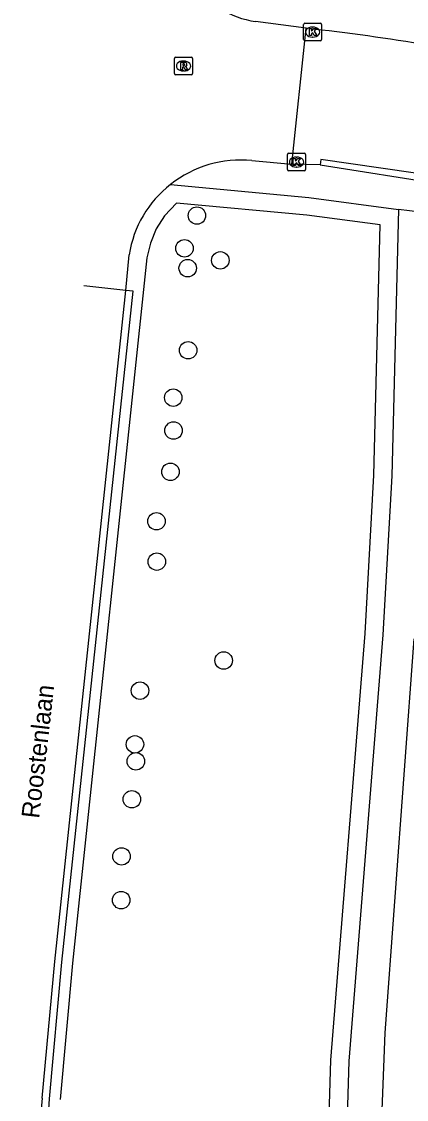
# Model space of a CAD drawing. Extents: x 162157 to 163165, y 378998 to 380775.
# Drawn here: x 162233.5 to 162255, y 380586.6 to 380647 of the extents above; entities that cross this region are included whole.
import ezdxf

# ---------------------------------------------------------------- set-up
doc = ezdxf.new("R2010")
doc.units = 0
for name, color, linetype in [('IMGEO_Berm_open', 7, 'Continuous'), ('IMGEO_Boom', 7, 'Continuous'), ('IMGEO_Kolk', 7, 'Continuous'), ('IMGEO_Loofbos', 7, 'Continuous'), ('IMGEO_Openbare_ruimte_label', 7, 'Continuous'), ('IMGEO_Rijbaan_lokaal_gesloten', 7, 'Continuous'), ('IMGEO_Rijbaan_lokaal_open', 7, 'Continuous'), ('IMGEO_Rioolput', 7, 'Continuous'), ('IMGEO_Voetpad_halfverhard', 7, 'Continuous'), ('IMGEO_Voetpad_open', 7, 'Continuous')]:
    doc.layers.add(name, color=color, linetype=linetype)

msp = doc.modelspace()

# ---------------------------------------------------------------- linework, layer by layer
at = {"layer": 'IMGEO_Berm_open'}
msp.add_lwpolyline([(162234.15, 380559.828), (162234.217, 380573.235), (162235.062, 380586.622), (162235.766, 380594.271), (162239.74, 380631.859), (162239.342, 380631.896)], dxfattribs=at)
at = {"layer": 'IMGEO_Boom'}
for centre in [(162243.315, 380636.086), (162242.618, 380634.251), (162244.628, 380633.575), (162242.801, 380633.139), (162242.823, 380628.542), (162241.991, 380625.887), (162242.007, 380624.045), (162241.834, 380621.734), (162241.053, 380618.964), (162241.07, 380616.704), (162244.814, 380611.163), (162240.133, 380609.477), (162239.847, 380606.467), (162239.9, 380605.515), (162239.676, 380603.393), (162239.099, 380600.192), (162239.078, 380597.742)]:
    msp.add_circle(centre, 0.489, dxfattribs=at)
at = {"layer": 'IMGEO_Kolk'}
for p, q in [((162249.288, 380645.938), (162249.288, 380646.79)), ((162249.363, 380646.864), (162250.215, 380646.864)), ((162249.776, 380646.644), (162249.801, 380646.644)), ((162250.289, 380646.79), (162250.289, 380645.938)), ((162249.799, 380646.084), (162249.774, 380646.084)), ((162250.215, 380645.864), (162249.363, 380645.864)), ((162248.389, 380638.657), (162248.389, 380639.509)), ((162248.464, 380639.583), (162249.316, 380639.583)), ((162248.877, 380639.363), (162248.902, 380639.363)), ((162249.39, 380639.509), (162249.39, 380638.657)), ((162248.9, 380638.803), (162248.875, 380638.803)), ((162249.316, 380638.583), (162248.464, 380638.583))]:
    msp.add_line(p, q, dxfattribs=at)
for points in [[(162249.288, 380645.938), (162249.288, 380646.79)], [(162249.363, 380646.864), (162250.215, 380646.864)], [(162249.609, 380646.564), (162249.732, 380646.564), (162249.732, 380646.413), (162249.862, 380646.564), (162250.026, 380646.564), (162249.88, 380646.413), (162250.033, 380646.164), (162249.881, 380646.164), (162249.796, 380646.328), (162249.732, 380646.261), (162249.732, 380646.164), (162249.609, 380646.164), (162249.609, 380646.564)], [(162250.289, 380646.79), (162250.289, 380645.938)], [(162250.215, 380645.864), (162249.363, 380645.864)], [(162248.389, 380638.657), (162248.389, 380639.509)], [(162248.464, 380639.583), (162249.316, 380639.583)], [(162249.39, 380639.509), (162249.39, 380638.657)], [(162248.71, 380639.283), (162248.833, 380639.283), (162248.833, 380639.132), (162248.963, 380639.283), (162249.127, 380639.283), (162248.981, 380639.132), (162249.134, 380638.883), (162248.982, 380638.883), (162248.897, 380639.047), (162248.833, 380638.98), (162248.833, 380638.883), (162248.71, 380638.883), (162248.71, 380639.283)], [(162249.316, 380638.583), (162248.464, 380638.583)]]:
    msp.add_lwpolyline(points, dxfattribs=at)
for centre, start, end in [((162249.365, 380646.788), 91.55205, 178.44795), ((162249.365, 380646.788), 91.55205, 178.44795), ((162250.213, 380646.788), 1.55205, 88.44795), ((162250.213, 380646.788), 1.55205, 88.44795), ((162249.365, 380645.94), 181.55205, 268.44795), ((162249.365, 380645.94), 181.55205, 268.44795), ((162250.213, 380645.94), 271.55205, 358.44795), ((162250.213, 380645.94), 271.55205, 358.44795), ((162248.466, 380639.507), 91.55205, 178.44795), ((162248.466, 380639.507), 91.55205, 178.44795), ((162249.314, 380639.507), 1.55205, 88.44795), ((162249.314, 380639.507), 1.55205, 88.44795), ((162248.466, 380638.659), 181.55205, 268.44795), ((162248.466, 380638.659), 181.55205, 268.44795), ((162249.314, 380638.659), 271.55205, 358.44795), ((162249.314, 380638.659), 271.55205, 358.44795)]:
    msp.add_arc(centre, 0.0765, start, end, dxfattribs=at)
for centre, major_axis, ratio, start_param, end_param in [((162249.775, 380646.364), (-0.387, 0.002), 0.722429, 4.712389, 7.853982), ((162249.8, 380646.364), (-0.39, 0.002), 0.717154, 1.570796, 4.712389), ((162248.876, 380639.083), (-0.387, 0.002), 0.722429, 4.712389, 7.853982), ((162248.901, 380639.083), (-0.39, 0.002), 0.717154, 1.570796, 4.712389)]:
    msp.add_ellipse(centre, major_axis=major_axis, ratio=ratio, start_param=start_param, end_param=end_param, dxfattribs=at)
at = {"layer": 'IMGEO_Loofbos'}
msp.add_lwpolyline([(162250.308, 380572.007), (162250.816, 380588.772), (162252.728, 380612.675), (162253.215, 380621.551), (162253.575, 380635.559), (162249.47, 380636.113), (162242.171, 380636.787), (162241.495, 380636.08), (162241.036, 380635.339), (162240.711, 380634.547), (162240.517, 380633.727), (162236.363, 380594.212), (162235.659, 380586.571)], dxfattribs=at)
at = {"layer": 'IMGEO_Rijbaan_lokaal_gesloten'}
for points in [[(162250.218, 380638.918), (162248.622, 380638.958)], [(162260.996, 380637.386), (162257.097, 380638.228), (162250.257, 380639.232), (162250.218, 380638.918)], [(162234.663, 380586.653), (162235.368, 380594.31), (162239.342, 380631.896)]]:
    msp.add_lwpolyline(points, dxfattribs=at)
for centre, radius, start, end in [((162235.77, 380523.71), 123.623, 77.23302, 83.6546), ((162465.137, 380565.378), 231.454, 174.72609, 181.37684)]:
    msp.add_arc(centre, radius, start, end, dxfattribs=at)
at = {"layer": 'IMGEO_Rijbaan_lokaal_open'}
for points in [[(162249.433, 380646.576), (162246.6, 380646.952)], [(162248.622, 380638.958), (162249.433, 380646.576)], [(162246.389, 380639.162), (162248.622, 380638.958)], [(162250.218, 380638.918), (162257.05, 380637.851), (162260.911, 380637.016)], [(162239.342, 380631.896), (162239.527, 380633.889)], [(162239.342, 380631.896), (162236.98, 380632.149)]]:
    msp.add_lwpolyline(points, dxfattribs=at)
for centre, radius, start, end in [((162247.413, 380652.316), 5.425, 216.39478, 261.37945), ((162245.749, 380632.945), 6.25, 84.12658, 128.70705), ((162245.593, 380632.967), 6.136, 127.69923, 171.35949)]:
    msp.add_arc(centre, radius, start, end, dxfattribs=at)
at = {"layer": 'IMGEO_Rioolput'}
for p, q in [((162242.065, 380644.037), (162242.065, 380644.889)), ((162242.14, 380644.963), (162242.992, 380644.963)), ((162242.553, 380644.743), (162242.578, 380644.743)), ((162243.066, 380644.889), (162243.066, 380644.037)), ((162242.576, 380644.183), (162242.551, 380644.183)), ((162242.992, 380643.963), (162242.14, 380643.963))]:
    msp.add_line(p, q, dxfattribs=at)
for points in [[(162242.065, 380644.037), (162242.065, 380644.889)], [(162242.14, 380644.963), (162242.992, 380644.963)], [(162243.066, 380644.889), (162243.066, 380644.037)], [(162242.654, 380644.661), (162242.402, 380644.663), (162242.402, 380644.263)], [(162242.402, 380644.263), (162242.526, 380644.263), (162242.526, 380644.425), (162242.537, 380644.425)], [(162242.58, 380644.582), (162242.526, 380644.582), (162242.526, 380644.501)], [(162242.526, 380644.501), (162242.578, 380644.501)], [(162242.584, 380644.396), (162242.655, 380644.263), (162242.795, 380644.263), (162242.73, 380644.389)], [(162242.992, 380643.963), (162242.14, 380643.963)]]:
    msp.add_lwpolyline(points, dxfattribs=at)
for centre, radius, start, end in [((162242.142, 380644.887), 0.0765, 91.55205, 178.44795), ((162242.142, 380644.887), 0.0765, 91.55205, 178.44795), ((162242.99, 380644.887), 0.0765, 1.55205, 88.44795), ((162242.99, 380644.887), 0.0765, 1.55205, 88.44795), ((162242.536, 380644.372), 0.0533, 26.02933, 88.69889), ((162242.562, 380644.69), 0.19, 274.7715, 282.96867), ((162242.586, 380644.486), 0.0964, 77.00612, 93.18647), ((162242.6, 380644.543), 0.0378, 276.66336, 79.67722), ((162242.653, 380644.551), 0.109, 350.36119, 89.41601), ((162242.651, 380644.551), 0.112, 277.58423, 350.98172), ((162242.635, 380644.336), 0.108, 29.51342, 73.79051), ((162242.142, 380644.039), 0.0765, 181.55205, 268.44795), ((162242.142, 380644.039), 0.0765, 181.55205, 268.44795), ((162242.99, 380644.039), 0.0765, 271.55205, 358.44795), ((162242.99, 380644.039), 0.0765, 271.55205, 358.44795)]:
    msp.add_arc(centre, radius, start, end, dxfattribs=at)
for centre, major_axis, ratio, start_param, end_param in [((162242.552, 380644.463), (-0.387, 0.002), 0.722429, 4.712389, 7.853982), ((162242.577, 380644.463), (-0.39, 0.002), 0.717154, 1.570796, 4.712389)]:
    msp.add_ellipse(centre, major_axis=major_axis, ratio=ratio, start_param=start_param, end_param=end_param, dxfattribs=at)
at = {"layer": 'IMGEO_Voetpad_halfverhard'}
for points in [[(162254.598, 380636.43), (162254.214, 380621.511), (162253.726, 380612.608), (162251.815, 380588.717), (162251.308, 380571.991), (162251.296, 380555.302), (162252.497, 380547.125), (162255.579, 380535.316)], [(162257.522, 380535.546), (162254.236, 380547.456), (162253.239, 380555.266), (162253.137, 380572.056), (162253.846, 380590.319), (162255.478, 380612.381)]]:
    msp.add_lwpolyline(points, dxfattribs=at)
at = {"layer": 'IMGEO_Voetpad_open'}
for points in [[(162241.841, 380637.822), (162249.583, 380637.106), (162254.598, 380636.43)], [(162256.435, 380636.205), (162254.598, 380636.43)]]:
    msp.add_lwpolyline(points, dxfattribs=at)

# ---------------------------------------------------------------- texts
at = {"layer": 'IMGEO_Openbare_ruimte_label'}
msp.add_text('Roostenlaan', height=1, rotation=83.51434, dxfattribs=at).set_placement((162234.486, 380602.287))

doc.saveas('drawing.dxf')
